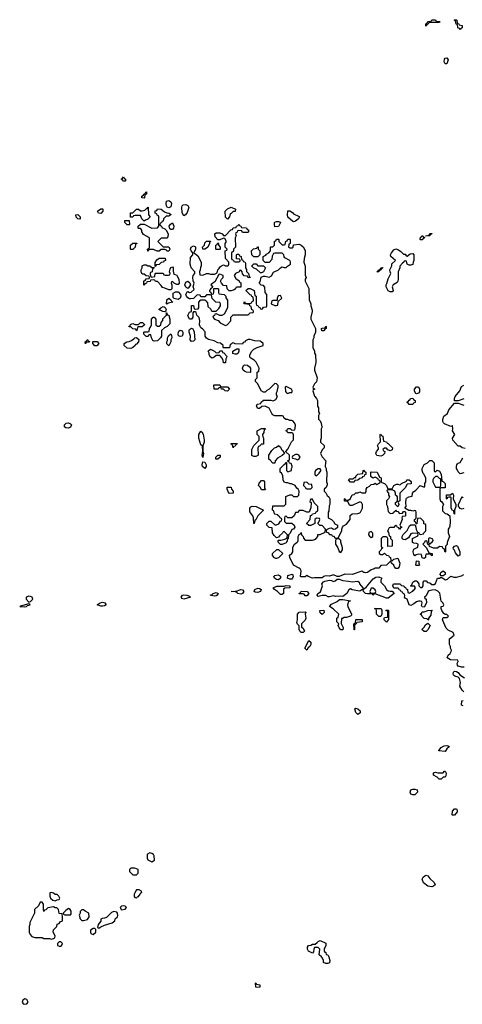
# Model space of a CAD drawing. Header units: inches. Extents: x 2601469 to 2753575, y 449403 to 582909.
# Tile 304 of 350: x 2676354 to 2681033, y 535107 to 545514. Entities that reach past the tile are written whole.
import ezdxf

# ---------------------------------------------------------------- set-up
doc = ezdxf.new("R2010")
doc.units = ezdxf.units.IN
doc.header["$MEASUREMENT"] = 0
for name, color, linetype in [('C6573', 7, 'Continuous'), ('C6574', 7, 'Continuous'), ('C6583', 7, 'Continuous'), ('C6584', 7, 'Continuous')]:
    doc.layers.add(name, color=color, linetype=linetype)

msp = doc.modelspace()

# ---------------------------------------------------------------- linework, layer by layer
at = {"layer": 'C6573', "color": 4, "elevation": 8}
for points in [[(2679179, 540000), (2679170, 539986), (2679130, 539968), (2679110, 539968), (2679088, 539992), (2679087, 540000)], [(2680000, 539671), (2679992, 539672), (2679970, 539684), (2679870, 539650), (2679790, 539653), (2679730, 539629), (2679710, 539629), (2679670, 539646), (2679630, 539632), (2679586, 539634), (2679570, 539629), (2679550, 539616), (2679530, 539613), (2679470, 539616), (2679450, 539612), (2679402, 539630), (2679390, 539639), (2679370, 539626), (2679330, 539624), (2679324, 539630), (2679328, 539690), (2679318, 539710), (2679310, 539718), (2679249, 539749), (2679208, 539830), (2679207, 539853), (2679230, 539872), (2679242, 539890), (2679240, 539940), (2679258, 539970), (2679288, 539990), (2679293, 540000)], [(2679692, 540000), (2679691, 539970), (2679718, 539930), (2679730, 539894), (2679750, 539882), (2679768, 539910), (2679768, 539930), (2679749, 539990), (2679748, 540000)], [(2680000, 539459), (2679988, 539470), (2679986, 539486), (2679970, 539488), (2679950, 539475), (2679869, 539489), (2679850, 539498), (2679832, 539488), (2679811, 539450), (2679770, 539418), (2679750, 539422), (2679697, 539417), (2679670, 539424), (2679630, 539414), (2679615, 539415), (2679590, 539429), (2679552, 539428), (2679510, 539418), (2679498, 539430), (2679506, 539450), (2679534, 539466), (2679554, 539530), (2679549, 539550), (2679566, 539574), (2679581, 539579), (2679630, 539591), (2679650, 539587), (2679670, 539575), (2679690, 539583), (2679710, 539601), (2679730, 539602), (2679770, 539585), (2679830, 539581), (2679870, 539571), (2679930, 539578), (2679942, 539570), (2679945, 539550), (2679982, 539510), (2679982, 539502), (2679990, 539494), (2680000, 539502)]]:
    msp.add_lwpolyline(points, dxfattribs=at)
at = {"layer": 'C6573', "color": 4}
for points, elevation in [([(2679070, 539818), (2679060, 539820), (2679047, 539827), (2679026, 539850), (2679026, 539870), (2679073, 539913), (2679090, 539914), (2679134, 539870), (2679090, 539826)], 8), ([(2679090, 539595), (2679070, 539597), (2679049, 539610), (2679042, 539630), (2679050, 539638), (2679090, 539647), (2679111, 539631), (2679110, 539610)], 8), ([(2679210, 539601), (2679184, 539610), (2679190, 539638), (2679233, 539653), (2679242, 539642), (2679245, 539630), (2679238, 539610), (2679230, 539602)], 8), ([(2679110, 539438), (2679079, 539470), (2679049, 539490), (2679034, 539510), (2679073, 539527), (2679150, 539525), (2679170, 539535), (2679211, 539530), (2679210, 539510), (2679156, 539504), (2679144, 539496), (2679141, 539490), (2679142, 539450), (2679130, 539438)], 8), ([(2676450, 539421), (2676421, 539410), (2676422, 539390), (2676450, 539358), (2676470, 539365), (2676493, 539390), (2676486, 539410), (2676470, 539419)], 12), ([(2678090, 539390), (2678070, 539395), (2678060, 539410), (2678074, 539430), (2678090, 539434), (2678122, 539430), (2678150, 539421), (2678159, 539410)], 8), ([(2678410, 539421), (2678369, 539430), (2678390, 539438), (2678399, 539450), (2678430, 539458), (2678451, 539450), (2678443, 539430), (2678430, 539424)], 8), ([(2678690, 539442), (2678661, 539450), (2678650, 539461), (2678630, 539469), (2678610, 539466), (2678588, 539470), (2678610, 539473), (2678631, 539471), (2678693, 539493), (2678710, 539488), (2678724, 539470), (2678710, 539450)], 8), ([(2678870, 539458), (2678842, 539462), (2678833, 539470), (2678838, 539490), (2678870, 539506), (2678890, 539502), (2678907, 539490), (2678901, 539470), (2678890, 539465)], 8), ([(2679370, 539426), (2679362, 539442), (2679350, 539446), (2679310, 539446), (2679308, 539450), (2679322, 539458), (2679330, 539472), (2679394, 539470), (2679412, 539450), (2679390, 539426)], 8), ([(2676450, 539338), (2676364, 539316), (2676354, 539310), (2676410, 539309), (2676426, 539310), (2676438, 539322), (2676466, 539330)], 12), ([(2677230, 539314), (2677210, 539315), (2677173, 539330), (2677203, 539350), (2677230, 539356), (2677254, 539350), (2677268, 539330), (2677250, 539320)], 8), ([(2679750, 539066), (2679730, 539086), (2679722, 539110), (2679726, 539130), (2679708, 539150), (2679706, 539190), (2679722, 539198), (2679726, 539230), (2679668, 539288), (2679628, 539310), (2679650, 539335), (2679710, 539366), (2679735, 539385), (2679770, 539384), (2679852, 539370), (2679830, 539366), (2679818, 539330), (2679822, 539310), (2679862, 539230), (2679860, 539220), (2679852, 539208), (2679810, 539195), (2679785, 539195), (2679766, 539186), (2679754, 539186), (2679752, 539132), (2679772, 539090), (2679770, 539066)], 8), ([(2679330, 539035), (2679315, 539050), (2679308, 539070), (2679307, 539107), (2679290, 539126), (2679283, 539143), (2679289, 539170), (2679289, 539230), (2679308, 539250), (2679370, 539256), (2679378, 539250), (2679371, 539230), (2679378, 539190), (2679370, 539168), (2679333, 539127), (2679333, 539093), (2679350, 539082), (2679365, 539050), (2679350, 539035)], 8), ([(2679550, 539228), (2679530, 539246), (2679528, 539270), (2679570, 539274), (2679572, 539248)], 8), ([(2679890, 539066), (2679886, 539130), (2679902, 539138), (2679907, 539173), (2679973, 539173), (2679974, 539150), (2679918, 539142), (2679912, 539128), (2679898, 539122), (2679894, 539110), (2679894, 539066)], 8), ([(2679390, 538849), (2679369, 538870), (2679410, 538952), (2679430, 538934), (2679432, 538910), (2679422, 538890), (2679405, 538875)], 8), ([(2679930, 538170), (2679909, 538191), (2679898, 538230), (2679903, 538237), (2679930, 538231), (2679953, 538210), (2679953, 538187)], 8), ([(2677730, 536708), (2677705, 536695), (2677702, 536690), (2677702, 536650), (2677710, 536634), (2677750, 536612), (2677770, 536622), (2677778, 536630), (2677775, 536675), (2677768, 536690), (2677750, 536702)], 12), ([(2677570, 536546), (2677530, 536546), (2677514, 536530), (2677514, 536510), (2677550, 536474), (2677590, 536474), (2677607, 536493), (2677606, 536530)], 12), ([(2676690, 536288), (2676674, 536286), (2676672, 536250), (2676678, 536230), (2676706, 536206), (2676730, 536202), (2676750, 536212), (2676770, 536214), (2676778, 536230), (2676768, 536250), (2676750, 536268), (2676729, 536269), (2676710, 536282)], 12), ([(2677590, 536318), (2677570, 536286), (2677565, 536270), (2677565, 536245), (2677570, 536234), (2677590, 536232), (2677598, 536242), (2677610, 536247), (2677629, 536270), (2677635, 536285), (2677646, 536290), (2677642, 536302), (2677616, 536316)], 12), ([(2676590, 536186), (2676570, 536186), (2676553, 536147), (2676512, 536110), (2676511, 536069), (2676462, 535970), (2676462, 535950), (2676454, 535930), (2676454, 535870), (2676464, 535844), (2676484, 535824), (2676513, 535813), (2676590, 535812), (2676610, 535802), (2676670, 535802), (2676690, 535794), (2676710, 535802), (2676726, 535810), (2676728, 535830), (2676709, 535869), (2676710, 535894), (2676746, 535930), (2676750, 535954), (2676770, 535962), (2676783, 535977), (2676806, 535990), (2676807, 536027), (2676802, 536062), (2676770, 536066), (2676766, 536110), (2676747, 536127), (2676730, 536128), (2676710, 536138), (2676650, 536126), (2676630, 536106), (2676618, 536102), (2676610, 536088), (2676606, 536110), (2676607, 536167)], 12), ([(2676870, 536118), (2676840, 536100), (2676814, 536070), (2676818, 536058), (2676830, 536054), (2676890, 536054), (2676898, 536062), (2676898, 536090), (2676886, 536110)], 12), ([(2677030, 536106), (2677010, 536106), (2676993, 536087), (2676992, 536070), (2676982, 536050), (2676992, 536010), (2677010, 535992), (2677030, 535992), (2677070, 536002), (2677088, 536030), (2677086, 536070), (2677046, 536090)], 12), ([(2677350, 536086), (2677323, 536077), (2677270, 536024), (2677250, 536016), (2677225, 536015), (2677212, 536008), (2677210, 535986), (2677185, 535950), (2677178, 535918), (2677190, 535912), (2677210, 535925), (2677250, 535945), (2677330, 535967), (2677359, 535990), (2677364, 536010), (2677388, 536030), (2677393, 536047), (2677389, 536070), (2677380, 536080)], 12), ([(2677450, 536149), (2677430, 536144), (2677416, 536130), (2677430, 536107), (2677470, 536111), (2677484, 536130), (2677470, 536144)], 12), ([(2677130, 535908), (2677102, 535890), (2677104, 535864), (2677114, 535850), (2677130, 535845), (2677158, 535870), (2677158, 535898), (2677147, 535907)], 12), ([(2676790, 535766), (2676770, 535766), (2676754, 535750), (2676754, 535730), (2676770, 535722), (2676790, 535722), (2676795, 535725), (2676806, 535750)], 12), ([(2679590, 535538), (2679567, 535547), (2679566, 535570), (2679556, 535596), (2679546, 535610), (2679518, 535630), (2679526, 535690), (2679510, 535706), (2679470, 535706), (2679462, 535690), (2679460, 535660), (2679450, 535648), (2679408, 535670), (2679398, 535690), (2679398, 535710), (2679406, 535730), (2679430, 535732), (2679450, 535742), (2679476, 535744), (2679500, 535760), (2679510, 535772), (2679530, 535782), (2679590, 535752), (2679591, 535729), (2679574, 535690), (2679574, 535670), (2679578, 535658), (2679590, 535654), (2679594, 535634), (2679611, 535631), (2679622, 535610), (2679631, 535570), (2679630, 535546), (2679610, 535538)], 8), ([(2678890, 535286), (2678849, 535289), (2678846, 535330), (2678850, 535334), (2678858, 535318), (2678893, 535313), (2678894, 535290)], 8), ([(2676410, 535165), (2676388, 535152), (2676379, 535130), (2676390, 535111), (2676410, 535107), (2676429, 535111), (2676442, 535130), (2676430, 535158)], 12)]:
    msp.add_lwpolyline(points, close=True, dxfattribs=dict(at, elevation=elevation))
at = {"layer": 'C6574', "color": 4, "elevation": 8}
for points in [[(2677450, 543806), (2677442, 543822), (2677428, 543830), (2677442, 543838), (2677450, 543854), (2677458, 543838), (2677474, 543830), (2677474, 543810), (2677470, 543806)], [(2677670, 543628), (2677646, 543630), (2677646, 543650), (2677662, 543658), (2677666, 543670), (2677682, 543678), (2677686, 543690), (2677694, 543694), (2677694, 543670), (2677678, 543662), (2677674, 543630)], [(2677930, 543524), (2677913, 543533), (2677905, 543545), (2677901, 543570), (2677905, 543595), (2677930, 543602), (2677950, 543590), (2677959, 543570), (2677950, 543535)], [(2677210, 543466), (2677186, 543470), (2677178, 543490), (2677210, 543514), (2677230, 543514), (2677234, 543510), (2677234, 543490)], [(2677670, 543386), (2677646, 543410), (2677630, 543446), (2677570, 543446), (2677558, 543442), (2677550, 543426), (2677527, 543427), (2677526, 543474), (2677550, 543474), (2677590, 543512), (2677610, 543512), (2677630, 543494), (2677650, 543494), (2677678, 543502), (2677690, 543514), (2677702, 543518), (2677706, 543530), (2677713, 543533), (2677714, 543450), (2677734, 543430), (2677710, 543406), (2677684, 543396)], [(2677870, 543114), (2677930, 543114), (2677942, 543090), (2677930, 543066), (2677910, 543066), (2677902, 543082), (2677890, 543086), (2677850, 543086), (2677830, 543068), (2677808, 543068), (2677770, 543086), (2677730, 543086), (2677718, 543082), (2677713, 543067), (2677707, 543067), (2677706, 543090), (2677722, 543098), (2677726, 543110), (2677726, 543210), (2677663, 543243), (2677646, 543270), (2677646, 543290), (2677630, 543306), (2677610, 543306), (2677606, 543310), (2677606, 543330), (2677630, 543354), (2677670, 543354), (2677750, 543312), (2677810, 543314), (2677826, 543330), (2677826, 543430), (2677822, 543442), (2677807, 543447), (2677802, 543462), (2677786, 543470), (2677787, 543493), (2677802, 543498), (2677810, 543514), (2677850, 543512), (2677884, 543484), (2677910, 543472), (2677934, 543470), (2677950, 543454), (2677950, 543450), (2677930, 543438), (2677904, 543436), (2677892, 543428), (2677874, 543410), (2677870, 543386), (2677858, 543382), (2677853, 543367), (2677838, 543362), (2677834, 543350), (2677838, 543338), (2677853, 543333), (2677858, 543318), (2677890, 543302), (2677902, 543290), (2677922, 543250), (2677920, 543220), (2677910, 543206), (2677850, 543206), (2677814, 543170)], [(2678090, 543442), (2678072, 543472), (2678067, 543533), (2678072, 543548), (2678082, 543558), (2678110, 543561), (2678132, 543550), (2678141, 543530), (2678123, 543477), (2678107, 543453)], [(2678550, 543406), (2678528, 543428), (2678526, 543490), (2678550, 543514), (2678589, 543531), (2678634, 543510), (2678633, 543487), (2678610, 543486), (2678590, 543466), (2678578, 543462), (2678572, 543430)], [(2679250, 543378), (2679240, 543380), (2679190, 543426), (2679186, 543450), (2679187, 543493), (2679210, 543494), (2679237, 543477), (2679250, 543462), (2679310, 543434), (2679312, 543430), (2679302, 543410), (2679270, 543386)], [(2676990, 543406), (2676970, 543408), (2676950, 543426), (2676949, 543451), (2676970, 543454), (2676994, 543430), (2676994, 543410)], [(2677490, 543346), (2677466, 543370), (2677467, 543393), (2677513, 543393), (2677514, 543350), (2677510, 543346)], [(2677950, 543295), (2677942, 543302), (2677933, 543330), (2677947, 543353), (2677970, 543366), (2677984, 543330), (2677980, 543310), (2677970, 543296)], [(2679050, 543326), (2679046, 543350), (2679046, 543370), (2679050, 543374), (2679070, 543382), (2679090, 543382), (2679110, 543374), (2679112, 543370), (2679090, 543328)], [(2677530, 543086), (2677526, 543090), (2677526, 543130), (2677550, 543152), (2677593, 543153), (2677593, 543147), (2677578, 543142), (2677574, 543110), (2677550, 543086)], [(2678310, 543088), (2678289, 543089), (2678286, 543110), (2678306, 543130), (2678310, 543154), (2678330, 543174), (2678370, 543174), (2678372, 543168), (2678362, 543158), (2678362, 543150), (2678342, 543110), (2678330, 543098)], [(2678430, 543086), (2678426, 543090), (2678428, 543132), (2678442, 543138), (2678450, 543154), (2678454, 543150), (2678454, 543130), (2678474, 543110), (2678474, 543090), (2678470, 543086)], [(2678870, 543008), (2678828, 543008), (2678807, 543027), (2678806, 543070), (2678827, 543093), (2678862, 543098), (2678867, 543113), (2678874, 543114), (2678874, 543090), (2678892, 543070), (2678894, 543030)], [(2677786, 542906), (2677787, 542947), (2677803, 542977), (2677830, 542994), (2677893, 542993), (2677894, 542970), (2677878, 542962), (2677874, 542950), (2677850, 542946), (2677830, 542926), (2677798, 542922), (2677790, 542906)], [(2677750, 542894), (2677774, 542894), (2677773, 542887), (2677758, 542882), (2677754, 542850), (2677738, 542842), (2677734, 542830), (2677738, 542798), (2677750, 542794), (2677782, 542798), (2677786, 542830), (2677790, 542834), (2677870, 542834), (2677878, 542818), (2677893, 542813), (2677927, 542813), (2677942, 542818), (2677946, 542830), (2677938, 542850), (2677943, 542877), (2677950, 542894), (2677970, 542902), (2677978, 542890), (2677977, 542857), (2677984, 542824), (2678010, 542816), (2678016, 542810), (2678036, 542770), (2678039, 542730), (2678030, 542714), (2678015, 542715), (2677988, 542728), (2677970, 542746), (2677958, 542742), (2677954, 542730), (2677962, 542710), (2677962, 542670), (2677950, 542658), (2677930, 542658), (2677890, 542678), (2677862, 542682), (2677850, 542706), (2677810, 542746), (2677790, 542746), (2677782, 542762), (2677770, 542766), (2677738, 542762), (2677732, 542748), (2677698, 542742), (2677694, 542730), (2677678, 542722), (2677674, 542710), (2677667, 542707), (2677667, 542753), (2677682, 542758), (2677690, 542774), (2677722, 542778), (2677726, 542790), (2677722, 542802), (2677690, 542806), (2677670, 542826), (2677650, 542826), (2677646, 542830), (2677638, 542850), (2677638, 542870), (2677648, 542890), (2677650, 542914), (2677670, 542922), (2677690, 542922), (2677710, 542912), (2677731, 542911)], [(2678873, 542913), (2678933, 542913), (2678952, 542890), (2678930, 542848), (2678910, 542838), (2678900, 542840), (2678858, 542878), (2678830, 542886), (2678808, 542908), (2678808, 542912), (2678830, 542934), (2678852, 542932)], [(2678130, 542674), (2678110, 542686), (2678101, 542710), (2678110, 542741), (2678130, 542751), (2678151, 542731), (2678158, 542710), (2678140, 542680)], [(2678030, 542555), (2677988, 542568), (2677978, 542578), (2677975, 542590), (2677978, 542622), (2678001, 542639), (2678030, 542638), (2678054, 542610), (2678059, 542590), (2678050, 542569)], [(2677910, 542506), (2677906, 542510), (2677908, 542552), (2677932, 542572), (2677953, 542553), (2677958, 542538), (2677974, 542530), (2677922, 542518)], [(2679110, 542598), (2679085, 542595), (2679074, 542570), (2679074, 542546), (2679030, 542546), (2679018, 542542), (2679014, 542510), (2679050, 542494), (2679070, 542494), (2679082, 542498), (2679086, 542534), (2679126, 542570)], [(2677890, 542426), (2677868, 542428), (2677826, 542450), (2677846, 542470), (2677870, 542482), (2677880, 542480), (2677893, 542473), (2677902, 542450), (2677894, 542426)], [(2677776, 542116), (2677763, 542123), (2677746, 542150), (2677742, 542182), (2677730, 542186), (2677718, 542182), (2677713, 542167), (2677690, 542166), (2677666, 542190), (2677666, 542210), (2677670, 542214), (2677710, 542214), (2677722, 542218), (2677726, 542250), (2677736, 542264), (2677746, 542290), (2677746, 542350), (2677766, 542370), (2677774, 542370), (2677794, 542350), (2677794, 542290), (2677810, 542274), (2677830, 542274), (2677846, 542290), (2677848, 542312), (2677867, 542333), (2677868, 542352), (2677906, 542390), (2677906, 542414), (2677910, 542414), (2677914, 542394), (2677932, 542390), (2677933, 542373), (2677942, 542350), (2677940, 542300), (2677914, 542270), (2677884, 542256), (2677854, 542230), (2677852, 542170), (2677842, 542150), (2677810, 542118)], [(2677590, 542226), (2677582, 542242), (2677550, 542246), (2677530, 542266), (2677510, 542266), (2677507, 542273), (2677522, 542278), (2677527, 542293), (2677540, 542300), (2677550, 542302), (2677570, 542294), (2677610, 542294), (2677630, 542314), (2677653, 542313), (2677673, 542293), (2677673, 542287), (2677650, 542266), (2677610, 542266), (2677598, 542262), (2677594, 542230)], [(2678050, 542164), (2678034, 542174), (2678029, 542189), (2678033, 542210), (2678038, 542222), (2678049, 542231), (2678070, 542225), (2678079, 542210), (2678079, 542190), (2678070, 542169)], [(2678170, 542113), (2678156, 542130), (2678158, 542170), (2678145, 542210), (2678146, 542230), (2678150, 542239), (2678170, 542254), (2678185, 542245), (2678193, 542233), (2678199, 542210), (2678205, 542130), (2678190, 542115)], [(2679570, 542226), (2679547, 542227), (2679546, 542250), (2679550, 542254), (2679582, 542258), (2679590, 542274), (2679594, 542270), (2679594, 542250), (2679578, 542242)], [(2677050, 542088), (2677046, 542110), (2677062, 542118), (2677066, 542130), (2677070, 542132), (2677078, 542118), (2677093, 542113), (2677090, 542106), (2677058, 542102)], [(2677170, 542068), (2677148, 542068), (2677126, 542090), (2677127, 542113), (2677172, 542112), (2677192, 542092)], [(2677530, 542038), (2677490, 542042), (2677458, 542070), (2677458, 542090), (2677486, 542110), (2677510, 542112), (2677536, 542124), (2677560, 542140), (2677570, 542152), (2677590, 542154), (2677612, 542132), (2677611, 542109), (2677590, 542086), (2677578, 542082), (2677574, 542070), (2677550, 542048)], [(2677930, 542068), (2677908, 542088), (2677908, 542110), (2677916, 542124), (2677918, 542150), (2677928, 542172), (2677950, 542194), (2677960, 542180), (2677962, 542150), (2677952, 542130), (2677951, 542109)], [(2678430, 541994), (2678462, 541998), (2678470, 542014), (2678493, 542013), (2678498, 541998), (2678513, 541993), (2678540, 541960), (2678542, 541950), (2678534, 541930), (2678530, 541886), (2678507, 541887), (2678506, 541910), (2678496, 541936), (2678470, 541966), (2678430, 541966), (2678410, 541946), (2678390, 541938), (2678370, 541948), (2678358, 541970), (2678358, 541990), (2678348, 542010), (2678350, 542014), (2678370, 542032), (2678412, 542012)], [(2678630, 541978), (2678607, 541987), (2678606, 542010), (2678650, 542034), (2678670, 542034), (2678672, 542010), (2678662, 541990), (2678650, 541978)], [(2678790, 541786), (2678750, 541788), (2678730, 541798), (2678718, 541810), (2678709, 541830), (2678721, 541859), (2678730, 541865), (2678762, 541862), (2678784, 541844), (2678794, 541830), (2678794, 541790)], [(2678550, 541589), (2678526, 541590), (2678507, 541607), (2678488, 541608), (2678482, 541622), (2678470, 541626), (2678458, 541622), (2678452, 541608), (2678408, 541608), (2678406, 541650), (2678410, 541654), (2678470, 541654), (2678478, 541638), (2678490, 541634), (2678550, 541632), (2678572, 541610)], [(2679170, 541638), (2679162, 541630), (2679164, 541584), (2679174, 541570), (2679190, 541562), (2679208, 541572), (2679230, 541574), (2679236, 541584), (2679236, 541596), (2679226, 541610)], [(2676870, 541198), (2676840, 541200), (2676826, 541210), (2676826, 541230), (2676846, 541250), (2676870, 541252), (2676890, 541242), (2676902, 541230), (2676890, 541206)], [(2678830, 540898), (2678807, 540907), (2678809, 540970), (2678830, 541014), (2678886, 541070), (2678886, 541110), (2678866, 541130), (2678866, 541170), (2678910, 541194), (2678950, 541194), (2678953, 541187), (2678938, 541182), (2678934, 541150), (2678922, 541130), (2678924, 541104), (2678932, 541090), (2678932, 541028), (2678910, 541026), (2678890, 541006), (2678878, 541002), (2678873, 540987), (2678874, 540910), (2678870, 540906), (2678850, 540898)], [(2678290, 540888), (2678284, 540910), (2678289, 540950), (2678288, 541008), (2678270, 541019), (2678246, 541090), (2678248, 541130), (2678270, 541165), (2678279, 541159), (2678294, 541134), (2678305, 541070), (2678304, 541050), (2678291, 541010), (2678291, 540951), (2678298, 540930)], [(2678610, 540988), (2678602, 541022), (2678588, 541028), (2678590, 541034), (2678653, 541033), (2678650, 541026), (2678638, 541022), (2678630, 541006), (2678618, 541002)], [(2679030, 540826), (2679000, 540860), (2678986, 540870), (2678986, 540910), (2679018, 540962), (2679046, 540990), (2679070, 540994), (2679090, 541014), (2679110, 540994), (2679122, 540970), (2679137, 540957), (2679154, 540930), (2679130, 540906), (2679080, 540880), (2679054, 540850), (2679050, 540826)], [(2678450, 540868), (2678429, 540869), (2678428, 540890), (2678450, 540912), (2678472, 540912), (2678474, 540890)], [(2679290, 540918), (2679270, 540918), (2679238, 540902), (2679234, 540890), (2679238, 540878), (2679270, 540874), (2679290, 540862), (2679306, 540870), (2679316, 540884), (2679318, 540890), (2679306, 540910)], [(2678310, 540769), (2678288, 540790), (2678284, 540810), (2678290, 540842), (2678310, 540838), (2678324, 540810), (2678324, 540790)], [(2679510, 540768), (2679482, 540750), (2679474, 540730), (2679474, 540710), (2679478, 540698), (2679490, 540694), (2679520, 540720), (2679536, 540744), (2679536, 540756), (2679530, 540766)], [(2678570, 540506), (2678566, 540510), (2678548, 540550), (2678547, 540573), (2678590, 540574), (2678593, 540553), (2678611, 540530), (2678610, 540508)], [(2678910, 540546), (2678898, 540570), (2678878, 540590), (2678885, 540615), (2678910, 540642), (2678930, 540642), (2678942, 540630), (2678942, 540562), (2678952, 540550), (2678950, 540546)], [(2679390, 540626), (2679358, 540622), (2679354, 540590), (2679374, 540570), (2679378, 540558), (2679390, 540554), (2679430, 540554), (2679446, 540570), (2679442, 540602), (2679410, 540606)], [(2678830, 540188), (2678826, 540250), (2678818, 540270), (2678788, 540312), (2678788, 540352), (2678796, 540364), (2678810, 540372), (2678854, 540370), (2678932, 540330), (2678871, 540269), (2678850, 540226), (2678838, 540222), (2678834, 540190)]]:
    msp.add_lwpolyline(points, close=True, dxfattribs=at)
for points in [[(2679087, 540000), (2679086, 540010), (2679090, 540014), (2679114, 540014), (2679156, 540024), (2679182, 540038), (2679186, 540070), (2679150, 540106), (2679138, 540102), (2679133, 540087), (2679100, 540060), (2679090, 540046), (2679070, 540038), (2679043, 540063), (2679028, 540090), (2679022, 540142), (2678990, 540146), (2678966, 540170), (2678966, 540190), (2678990, 540212), (2679010, 540212), (2679050, 540174), (2679070, 540174), (2679095, 540185), (2679110, 540214), (2679122, 540218), (2679126, 540230), (2679122, 540242), (2679108, 540248), (2679102, 540262), (2679086, 540270), (2679082, 540282), (2679050, 540286), (2679046, 540290), (2679042, 540322), (2679026, 540330), (2679030, 540374), (2679150, 540374), (2679167, 540393), (2679167, 540473), (2679210, 540492), (2679232, 540492), (2679250, 540474), (2679290, 540474), (2679306, 540490), (2679308, 540530), (2679298, 540550), (2679283, 540563), (2679266, 540590), (2679227, 540607), (2679213, 540607), (2679190, 540618), (2679170, 540618), (2679150, 540626), (2679138, 540650), (2679136, 540696), (2679122, 540722), (2679106, 540730), (2679106, 540770), (2679150, 540814), (2679162, 540818), (2679170, 540834), (2679174, 540834), (2679174, 540750), (2679190, 540734), (2679226, 540750), (2679226, 540770), (2679236, 540784), (2679236, 540796), (2679222, 540822), (2679207, 540827), (2679202, 540842), (2679186, 540846), (2679187, 540853), (2679202, 540858), (2679206, 540870), (2679206, 540910), (2679166, 540946), (2679166, 540950), (2679190, 540974), (2679228, 541052), (2679247, 541073), (2679247, 541127), (2679242, 541142), (2679230, 541146), (2679190, 541146), (2679182, 541162), (2679166, 541170), (2679182, 541178), (2679190, 541194), (2679212, 541192), (2679230, 541174), (2679262, 541178), (2679267, 541193), (2679268, 541230), (2679256, 541256), (2679246, 541270), (2679230, 541278), (2679210, 541278), (2679190, 541288), (2679168, 541288), (2679147, 541307), (2679142, 541322), (2679130, 541326), (2679052, 541328), (2679030, 541338), (2679018, 541350), (2678990, 541408), (2678950, 541428), (2678913, 541427), (2678890, 541406), (2678870, 541406), (2678858, 541430), (2678866, 541450), (2678902, 541458), (2678906, 541470), (2678930, 541494), (2679008, 541492), (2679035, 541485), (2679060, 541500), (2679078, 541530), (2679068, 541550), (2679068, 541570), (2679076, 541584), (2679088, 541630), (2679087, 541647), (2679070, 541666), (2679050, 541668), (2678991, 541609), (2678965, 541595), (2678950, 541578), (2678930, 541578), (2678908, 541590), (2678870, 541666), (2678846, 541690), (2678846, 541710), (2678866, 541730), (2678866, 541790), (2678882, 541798), (2678886, 541830), (2678855, 541895), (2678834, 541914), (2678796, 541936), (2678787, 541947), (2678786, 541970), (2678808, 542010), (2678829, 542031), (2678866, 542050), (2678926, 542070), (2678926, 542090), (2678906, 542110), (2678895, 542115), (2678840, 542120), (2678790, 542135), (2678770, 542135), (2678740, 542120), (2678730, 542106), (2678718, 542102), (2678710, 542086), (2678630, 542088), (2678616, 542096), (2678602, 542098), (2678590, 542086), (2678578, 542082), (2678573, 542047), (2678510, 542046), (2678506, 542050), (2678506, 542070), (2678476, 542096), (2678450, 542098), (2678410, 542118), (2678350, 542135), (2678329, 542149), (2678315, 542170), (2678316, 542216), (2678288, 542248), (2678270, 542258), (2678262, 542270), (2678255, 542290), (2678259, 542330), (2678250, 542366), (2678226, 542390), (2678218, 542418), (2678210, 542426), (2678190, 542426), (2678184, 542416), (2678185, 542370), (2678170, 542348), (2678150, 542349), (2678130, 542388), (2678150, 542423), (2678169, 542431), (2678170, 542494), (2678193, 542493), (2678198, 542458), (2678210, 542454), (2678242, 542458), (2678246, 542470), (2678246, 542530), (2678270, 542554), (2678310, 542554), (2678322, 542542), (2678340, 542520), (2678344, 542484), (2678373, 542453), (2678378, 542438), (2678390, 542434), (2678430, 542434), (2678460, 542460), (2678478, 542490), (2678478, 542510), (2678470, 542526), (2678428, 542528), (2678390, 542566), (2678382, 542602), (2678370, 542606), (2678330, 542606), (2678310, 542586), (2678270, 542586), (2678262, 542602), (2678230, 542606), (2678192, 542568), (2678158, 542562), (2678150, 542562), (2678130, 542574), (2678119, 542590), (2678109, 542610), (2678124, 542636), (2678130, 542641), (2678150, 542632), (2678167, 542633), (2678198, 542662), (2678188, 542690), (2678198, 542730), (2678187, 542753), (2678186, 542790), (2678188, 542810), (2678206, 542830), (2678206, 542850), (2678166, 542890), (2678155, 542930), (2678160, 543000), (2678186, 543030), (2678186, 543050), (2678166, 543070), (2678158, 543090), (2678166, 543110), (2678190, 543122), (2678213, 543113), (2678212, 543090), (2678194, 543050), (2678217, 543037), (2678237, 543017), (2678274, 542950), (2678273, 542913), (2678264, 542896), (2678262, 542870), (2678254, 542850), (2678258, 542818), (2678290, 542814), (2678330, 542832), (2678350, 542832), (2678370, 542825), (2678415, 542825), (2678442, 542838), (2678448, 542870), (2678460, 542880), (2678476, 542904), (2678510, 542922), (2678530, 542914), (2678550, 542914), (2678562, 542918), (2678566, 542930), (2678566, 542950), (2678528, 542990), (2678526, 543070), (2678542, 543078), (2678546, 543090), (2678526, 543110), (2678527, 543147), (2678536, 543164), (2678536, 543176), (2678522, 543202), (2678510, 543206), (2678470, 543186), (2678447, 543187), (2678420, 543220), (2678418, 543250), (2678430, 543262), (2678470, 543262), (2678494, 543250), (2678510, 543234), (2678530, 543234), (2678587, 543293), (2678602, 543298), (2678610, 543314), (2678642, 543318), (2678646, 543330), (2678662, 543338), (2678670, 543354), (2678678, 543338), (2678693, 543333), (2678698, 543318), (2678753, 543313), (2678758, 543298), (2678773, 543293), (2678774, 543270), (2678770, 543266), (2678710, 543266), (2678702, 543282), (2678670, 543286), (2678658, 543282), (2678652, 543268), (2678638, 543262), (2678634, 543250), (2678642, 543230), (2678633, 543207), (2678634, 543110), (2678614, 543090), (2678613, 543067), (2678594, 543050), (2678594, 542990), (2678598, 542978), (2678613, 542973), (2678618, 542958), (2678630, 542954), (2678670, 542954), (2678682, 542958), (2678686, 542970), (2678682, 542982), (2678647, 542987), (2678646, 543030), (2678650, 543034), (2678670, 543034), (2678678, 543018), (2678694, 543010), (2678698, 542978), (2678713, 542973), (2678718, 542958), (2678733, 542953), (2678740, 542940), (2678742, 542890), (2678752, 542872), (2678753, 542853), (2678772, 542832), (2678778, 542798), (2678790, 542794), (2678792, 542788), (2678770, 542786), (2678762, 542802), (2678728, 542808), (2678708, 542828), (2678706, 542850), (2678690, 542866), (2678678, 542862), (2678674, 542850), (2678634, 542830), (2678622, 542810), (2678640, 542780), (2678673, 542753), (2678678, 542738), (2678693, 542733), (2678693, 542687), (2678650, 542686), (2678638, 542682), (2678634, 542670), (2678620, 542660), (2678590, 542648), (2678570, 542648), (2678546, 542670), (2678542, 542702), (2678510, 542706), (2678486, 542730), (2678478, 542750), (2678486, 542770), (2678506, 542790), (2678506, 542810), (2678470, 542826), (2678458, 542822), (2678417, 542743), (2678394, 542730), (2678374, 542710), (2678394, 542686), (2678370, 542666), (2678362, 542650), (2678362, 542642), (2678373, 542633), (2678378, 542618), (2678390, 542614), (2678402, 542618), (2678406, 542630), (2678406, 542674), (2678450, 542674), (2678454, 542670), (2678454, 542630), (2678458, 542618), (2678514, 542610), (2678532, 542592), (2678533, 542573), (2678552, 542550), (2678551, 542470), (2678517, 542403), (2678490, 542386), (2678470, 542386), (2678456, 542396), (2678430, 542406), (2678418, 542402), (2678413, 542387), (2678398, 542382), (2678394, 542370), (2678414, 542350), (2678453, 542333), (2678474, 542310), (2678530, 542282), (2678546, 542290), (2678586, 542330), (2678586, 542370), (2678610, 542394), (2678770, 542394), (2678790, 542414), (2678822, 542418), (2678826, 542430), (2678822, 542442), (2678807, 542447), (2678802, 542482), (2678788, 542488), (2678782, 542502), (2678726, 542510), (2678726, 542530), (2678730, 542534), (2678738, 542518), (2678750, 542514), (2678790, 542514), (2678802, 542518), (2678807, 542533), (2678822, 542538), (2678826, 542550), (2678822, 542582), (2678807, 542587), (2678802, 542602), (2678790, 542606), (2678746, 542650), (2678768, 542672), (2678792, 542672), (2678833, 542653), (2678838, 542598), (2678854, 542590), (2678854, 542510), (2678858, 542498), (2678873, 542493), (2678878, 542478), (2678893, 542473), (2678898, 542458), (2678910, 542454), (2678922, 542458), (2678930, 542474), (2678962, 542478), (2678966, 542490), (2678966, 542610), (2678948, 542630), (2678947, 542687), (2678930, 542706), (2678908, 542708), (2678886, 542730), (2678896, 542744), (2678908, 542792), (2678930, 542802), (2678950, 542802), (2678990, 542792), (2679015, 542805), (2679036, 542844), (2679089, 542871), (2679110, 542892), (2679130, 542902), (2679150, 542894), (2679170, 542894), (2679186, 542910), (2679218, 542930), (2679216, 542956), (2679208, 542970), (2679156, 542996), (2679148, 543008), (2679146, 543030), (2679127, 543047), (2679050, 543046), (2679038, 543042), (2679024, 543016), (2679020, 542980), (2678990, 542948), (2678950, 542946), (2678926, 542970), (2678926, 543010), (2678955, 543025), (2678963, 543037), (2678986, 543050), (2679006, 543070), (2679006, 543110), (2679010, 543114), (2679030, 543114), (2679046, 543130), (2679048, 543172), (2679062, 543178), (2679067, 543193), (2679090, 543194), (2679094, 543190), (2679094, 543170), (2679114, 543150), (2679130, 543134), (2679150, 543134), (2679162, 543138), (2679168, 543172), (2679182, 543178), (2679190, 543194), (2679210, 543194), (2679214, 543190), (2679214, 543150), (2679198, 543142), (2679194, 543110), (2679210, 543102), (2679236, 543104), (2679246, 543110), (2679247, 543133), (2679310, 543142), (2679330, 543132), (2679350, 543112), (2679365, 543090), (2679371, 543071), (2679371, 543030), (2679361, 542990), (2679358, 542950), (2679372, 542908), (2679373, 542813), (2679382, 542790), (2679372, 542770), (2679372, 542750), (2679411, 542671), (2679413, 542553), (2679431, 542511), (2679431, 542490), (2679445, 542445), (2679446, 542430), (2679431, 542370), (2679431, 542350), (2679482, 542250), (2679482, 542210), (2679462, 542170), (2679462, 542150), (2679452, 542130), (2679452, 542050), (2679472, 542010), (2679472, 541990), (2679482, 541970), (2679486, 541890), (2679472, 541832), (2679471, 541810), (2679498, 541730), (2679490, 541686), (2679470, 541666), (2679454, 541630), (2679458, 541618), (2679474, 541610), (2679458, 541602), (2679454, 541590), (2679470, 541534), (2679491, 541511), (2679502, 541490), (2679502, 541430), (2679512, 541412), (2679514, 541370), (2679522, 541350), (2679514, 541330), (2679514, 541290), (2679530, 541274), (2679542, 541250), (2679544, 541224), (2679552, 541210), (2679542, 541190), (2679542, 541090), (2679534, 541070), (2679534, 541050), (2679572, 541012), (2679572, 540990), (2679550, 540966), (2679534, 540930), (2679550, 540894), (2679591, 540851), (2679585, 540835), (2679582, 540790), (2679592, 540770), (2679593, 540753), (2679602, 540730), (2679598, 540630), (2679605, 540610), (2679604, 540596), (2679594, 540570), (2679574, 540550), (2679574, 540530), (2679590, 540514), (2679605, 540485), (2679622, 540470), (2679632, 540448), (2679632, 540390), (2679626, 540374), (2679622, 540318), (2679614, 540310), (2679614, 540250), (2679651, 540231), (2679671, 540211), (2679685, 540185), (2679714, 540170), (2679713, 540147), (2679692, 540128), (2679670, 540126), (2679650, 540138), (2679625, 540135), (2679598, 540122), (2679594, 540110), (2679598, 540098), (2679613, 540093), (2679630, 540074), (2679650, 540074), (2679658, 540058), (2679670, 540054), (2679690, 540034), (2679722, 540038), (2679758, 540110), (2679758, 540130), (2679766, 540150), (2679776, 540164), (2679810, 540182), (2679848, 540230), (2679848, 540272), (2679868, 540292), (2679927, 540293), (2679950, 540302), (2679958, 540310), (2679978, 540350), (2679978, 540390), (2679966, 540410), (2679956, 540416), (2679944, 540416), (2679870, 540378), (2679850, 540378), (2679842, 540382), (2679822, 540422), (2679790, 540426), (2679786, 540430), (2679786, 540450), (2679792, 540452), (2679798, 540438), (2679830, 540434), (2679850, 540454), (2679867, 540493), (2679890, 540494), (2679908, 540512), (2679927, 540513), (2679950, 540522), (2679970, 540514), (2680000, 540514)], [(2680000, 540703), (2679998, 540702), (2679994, 540690), (2679978, 540682), (2679974, 540670), (2679950, 540666), (2679930, 540646), (2679898, 540642), (2679890, 540626), (2679850, 540626), (2679828, 540650), (2679840, 540660), (2679878, 540662), (2679894, 540674), (2679906, 540674), (2679908, 540690), (2679930, 540712), (2679982, 540718), (2679986, 540750), (2679990, 540754), (2679998, 540738), (2680000, 540737)], [(2679293, 540000), (2679298, 540010), (2679298, 540050), (2679310, 540074), (2679322, 540078), (2679330, 540094), (2679334, 540070), (2679352, 540052), (2679353, 540033), (2679370, 540014), (2679450, 540012), (2679470, 540018), (2679488, 540030), (2679506, 540050), (2679507, 540073), (2679530, 540074), (2679582, 540098), (2679586, 540130), (2679550, 540168), (2679528, 540168), (2679506, 540190), (2679516, 540204), (2679526, 540230), (2679522, 540242), (2679490, 540246), (2679474, 540230), (2679474, 540190), (2679432, 540168), (2679410, 540168), (2679386, 540190), (2679426, 540230), (2679428, 540272), (2679442, 540278), (2679448, 540292), (2679482, 540298), (2679488, 540312), (2679502, 540318), (2679506, 540330), (2679506, 540370), (2679467, 540407), (2679450, 540446), (2679430, 540446), (2679424, 540436), (2679422, 540422), (2679434, 540410), (2679433, 540353), (2679413, 540307), (2679390, 540308), (2679350, 540326), (2679310, 540326), (2679290, 540306), (2679270, 540306), (2679254, 540270), (2679232, 540248), (2679188, 540248), (2679170, 540266), (2679158, 540262), (2679154, 540250), (2679154, 540210), (2679170, 540194), (2679230, 540194), (2679254, 540170), (2679262, 540150), (2679250, 540128), (2679230, 540126), (2679212, 540088), (2679194, 540070), (2679192, 540028), (2679182, 540018), (2679180, 540000), (2679179, 540000)], [(2679748, 540000), (2679748, 540010), (2679730, 540028), (2679713, 540027), (2679698, 540022), (2679692, 540008), (2679692, 540000)]]:
    msp.add_lwpolyline(points, dxfattribs=at)
at = {"layer": 'C6583', "color": 4, "elevation": 8}
for points in [[(2680174, 540000), (2680174, 539950), (2680178, 539938), (2680194, 539930), (2680178, 539922), (2680173, 539907), (2680154, 539890), (2680154, 539870), (2680170, 539862), (2680190, 539862), (2680210, 539874), (2680230, 539854), (2680254, 539850), (2680258, 539838), (2680272, 539830), (2680278, 539798), (2680290, 539794), (2680308, 539812), (2680350, 539822), (2680371, 539770), (2680367, 539730), (2680350, 539713), (2680330, 539713), (2680316, 539730), (2680309, 539749), (2680286, 539770), (2680282, 539782), (2680270, 539786), (2680230, 539748), (2680170, 539746), (2680150, 539718), (2680110, 539718), (2680102, 539710), (2680070, 539699), (2680030, 539672), (2680010, 539669), (2680000, 539671)], [(2680292, 540000), (2680291, 539949), (2680247, 539947), (2680247, 540000)], [(2680637, 540000), (2680633, 539987), (2680614, 539970), (2680653, 539933), (2680678, 539878), (2680714, 539870), (2680714, 539850), (2680707, 539847), (2680702, 539862), (2680690, 539866), (2680650, 539866), (2680642, 539850), (2680642, 539830), (2680630, 539818), (2680607, 539827), (2680602, 539862), (2680570, 539866), (2680544, 539856), (2680530, 539846), (2680520, 539860), (2680515, 539890), (2680518, 539910), (2680522, 539918), (2680562, 539938), (2680566, 539970), (2680550, 539978), (2680520, 539980), (2680508, 539988), (2680507, 540000)], [(2680878, 540000), (2680873, 539987), (2680872, 539968), (2680854, 539950), (2680854, 539890), (2680850, 539886), (2680842, 539922), (2680828, 539928), (2680822, 539942), (2680790, 539946), (2680770, 539928), (2680728, 539928), (2680687, 539947), (2680682, 539962), (2680667, 539967), (2680662, 540000)], [(2680674, 540000), (2680674, 539990), (2680678, 539978), (2680690, 539974), (2680716, 540000)], [(2680000, 539502), (2680020, 539520), (2680090, 539605), (2680120, 539620), (2680150, 539626), (2680182, 539610), (2680171, 539590), (2680171, 539570), (2680211, 539531), (2680230, 539492), (2680250, 539478), (2680270, 539472), (2680292, 539472), (2680314, 539450), (2680250, 539399), (2680230, 539399), (2680110, 539446), (2680098, 539442), (2680090, 539429), (2680082, 539442), (2680067, 539447), (2680030, 539444), (2680010, 539449), (2680000, 539459)], [(2681051, 538669), (2681026, 538670), (2680990, 538682), (2680982, 538690), (2680978, 538710), (2680988, 538730), (2680986, 538746), (2680909, 538749), (2680890, 538757), (2680874, 538770), (2680883, 538797), (2680905, 538815), (2680916, 538836), (2680918, 538850), (2680909, 538870), (2680908, 538890), (2680898, 538910), (2680898, 538970), (2680946, 539010), (2680935, 539035), (2680883, 539063), (2680863, 539083), (2680822, 539170), (2680830, 539194), (2680870, 539194), (2680886, 539210), (2680870, 539226), (2680850, 539226), (2680836, 539236), (2680815, 539270), (2680808, 539292), (2680808, 539312), (2680830, 539314), (2680838, 539330), (2680830, 539346), (2680809, 539369), (2680794, 539454), (2680775, 539475), (2680747, 539487), (2680710, 539484), (2680683, 539477), (2680672, 539470), (2680650, 539426), (2680634, 539410), (2680638, 539398), (2680652, 539390), (2680654, 539350), (2680630, 539306), (2680607, 539307), (2680602, 539322), (2680608, 539350), (2680606, 539366), (2680588, 539368), (2680570, 539369), (2680550, 539362), (2680522, 539338), (2680490, 539322), (2680470, 539328), (2680450, 539388), (2680430, 539398), (2680422, 539410), (2680426, 539426), (2680422, 539442), (2680408, 539448), (2680402, 539462), (2680387, 539467), (2680382, 539482), (2680367, 539487), (2680362, 539502), (2680350, 539506), (2680310, 539506), (2680298, 539530), (2680306, 539550), (2680309, 539551), (2680374, 539550), (2680390, 539534), (2680414, 539530), (2680418, 539518), (2680433, 539513), (2680438, 539498), (2680453, 539493), (2680458, 539458), (2680470, 539454), (2680510, 539472), (2680517, 539483), (2680528, 539490), (2680538, 539510), (2680527, 539527), (2680490, 539526), (2680486, 539530), (2680498, 539542), (2680509, 539570), (2680530, 539582), (2680550, 539582), (2680557, 539577), (2680574, 539550), (2680574, 539530), (2680590, 539514), (2680610, 539514), (2680618, 539530), (2680618, 539570), (2680630, 539582), (2680650, 539582), (2680666, 539566), (2680690, 539561), (2680710, 539545), (2680735, 539545), (2680750, 539554), (2680770, 539611), (2680790, 539612), (2680810, 539622), (2680854, 539594), (2680878, 539602), (2680910, 539632), (2680942, 539622), (2680970, 539621), (2681023, 539637), (2681050, 539650)], [(2681048, 538408), (2681030, 538426), (2681006, 538470), (2681013, 538510), (2681004, 538550), (2680990, 538564), (2680954, 538574), (2680942, 538582), (2680937, 538597), (2680941, 538619), (2680950, 538627), (2680970, 538625), (2680990, 538613), (2681008, 538588), (2681056, 538556)], [(2681042, 538262), (2681026, 538270), (2681027, 538313), (2681042, 538318)]]:
    msp.add_lwpolyline(points, dxfattribs=at)
for points in [[(2680990, 539842), (2680960, 539880), (2680950, 539906), (2680938, 539918), (2680935, 539930), (2680949, 539951), (2680970, 539955), (2680981, 539950), (2681006, 539890), (2681005, 539855)], [(2680550, 539744), (2680542, 539750), (2680550, 539794), (2680572, 539792), (2680572, 539770), (2680582, 539750), (2680570, 539744)], [(2680810, 539635), (2680799, 539650), (2680805, 539670), (2680830, 539687), (2680851, 539670), (2680850, 539649), (2680830, 539637)], [(2680090, 539506), (2680070, 539506), (2680054, 539470), (2680058, 539458), (2680070, 539454), (2680110, 539454), (2680118, 539470), (2680110, 539486)], [(2680150, 539206), (2680126, 539230), (2680126, 539270), (2680122, 539282), (2680106, 539290), (2680174, 539290), (2680182, 539270), (2680182, 539230), (2680170, 539206)], [(2680230, 539146), (2680206, 539170), (2680206, 539190), (2680210, 539194), (2680242, 539198), (2680246, 539210), (2680246, 539250), (2680242, 539262), (2680226, 539270), (2680230, 539274), (2680250, 539274), (2680254, 539270), (2680253, 539173)], [(2680670, 539166), (2680662, 539182), (2680630, 539186), (2680607, 539207), (2680602, 539222), (2680586, 539230), (2680602, 539238), (2680610, 539254), (2680630, 539254), (2680669, 539271), (2680714, 539274), (2680702, 539258), (2680700, 539220), (2680674, 539190), (2680674, 539170)], [(2680630, 539046), (2680606, 539070), (2680630, 539094), (2680642, 539118), (2680670, 539134), (2680692, 539110), (2680670, 539066), (2680650, 539048)], [(2680850, 537778), (2680786, 537786), (2680786, 537790), (2680810, 537822), (2680840, 537840), (2680870, 537842), (2680890, 537834), (2680893, 537827), (2680870, 537806)], [(2680810, 537488), (2680788, 537488), (2680768, 537508), (2680730, 537528), (2680730, 537554), (2680750, 537562), (2680773, 537553), (2680830, 537554), (2680846, 537570), (2680852, 537570), (2680862, 537550), (2680860, 537520), (2680850, 537506), (2680830, 537506)], [(2680510, 537322), (2680488, 537328), (2680482, 537350), (2680490, 537374), (2680510, 537382), (2680530, 537382), (2680554, 537374), (2680558, 537350), (2680530, 537322)], [(2680930, 537106), (2680926, 537110), (2680928, 537150), (2680950, 537174), (2680970, 537174), (2680980, 537160), (2680980, 537140), (2680950, 537106)], [(2680710, 536349), (2680670, 536357), (2680622, 536390), (2680608, 536430), (2680618, 536450), (2680635, 536465), (2680650, 536471), (2680670, 536465), (2680690, 536438), (2680735, 536395), (2680745, 536370), (2680730, 536355)]]:
    msp.add_lwpolyline(points, close=True, dxfattribs=at)
at = {"layer": 'C6584', "color": 4, "elevation": 8}
for points in [[(2680650, 545446), (2680646, 545450), (2680646, 545470), (2680662, 545478), (2680670, 545494), (2680702, 545498), (2680710, 545512), (2680750, 545512), (2680758, 545498), (2680790, 545494), (2680794, 545490), (2680790, 545486), (2680690, 545486), (2680678, 545482), (2680673, 545467), (2680658, 545462)], [(2681010, 545409), (2681002, 545422), (2680987, 545427), (2680982, 545462), (2680967, 545467), (2680962, 545502), (2680948, 545508), (2680950, 545514), (2680970, 545514), (2680974, 545510), (2680978, 545478), (2680992, 545472), (2680998, 545458), (2681032, 545452), (2681032, 545428), (2681018, 545422)], [(2680870, 545049), (2680850, 545049), (2680840, 545070), (2680843, 545097), (2680850, 545107), (2680870, 545111), (2680882, 545090)], [(2680590, 543186), (2680586, 543190), (2680590, 543214), (2680602, 543218), (2680610, 543232), (2680618, 543218), (2680634, 543214), (2680630, 543206), (2680618, 543202), (2680610, 543186)], [(2680646, 543226), (2680646, 543230), (2680682, 543238), (2680690, 543254), (2680713, 543253), (2680706, 543246), (2680694, 543246), (2680690, 543228)], [(2680410, 543034), (2680430, 543034), (2680438, 543018), (2680450, 543014), (2680480, 543040), (2680510, 543042), (2680522, 543030), (2680522, 542970), (2680512, 542950), (2680510, 542928), (2680490, 542918), (2680470, 542918), (2680449, 542929), (2680442, 542962), (2680430, 542966), (2680418, 542962), (2680414, 542950), (2680400, 542940), (2680374, 542910), (2680372, 542890), (2680356, 542850), (2680356, 542770), (2680351, 542749), (2680344, 542736), (2680302, 542710), (2680292, 542690), (2680302, 542650), (2680300, 542640), (2680290, 542638), (2680270, 542638), (2680249, 542649), (2680229, 542690), (2680229, 542711), (2680236, 542724), (2680250, 542774), (2680278, 542830), (2680269, 542849), (2680268, 542870), (2680287, 542913), (2680288, 542932), (2680326, 542970), (2680278, 543010), (2680275, 543030), (2680284, 543050), (2680310, 543082), (2680330, 543091), (2680360, 543080), (2680384, 543064)], [(2680150, 542849), (2680128, 542850), (2680142, 542858), (2680146, 542870), (2680166, 542874), (2680170, 542892), (2680193, 542893), (2680190, 542886), (2680178, 542882), (2680170, 542866), (2680158, 542862)], [(2680550, 541558), (2680542, 541562), (2680528, 541588), (2680526, 541610), (2680550, 541634), (2680570, 541634), (2680582, 541610), (2680580, 541580), (2680570, 541566)], [(2680470, 541446), (2680462, 541462), (2680446, 541470), (2680462, 541478), (2680470, 541494), (2680482, 541498), (2680486, 541510), (2680510, 541514), (2680518, 541498), (2680534, 541490), (2680533, 541467), (2680518, 541462), (2680510, 541448)], [(2680270, 540958), (2680247, 540967), (2680230, 540986), (2680210, 540986), (2680194, 540970), (2680198, 540958), (2680214, 540950), (2680212, 540928), (2680190, 540906), (2680170, 540902), (2680128, 540908), (2680118, 540930), (2680126, 540950), (2680147, 540973), (2680148, 540990), (2680138, 541010), (2680146, 541030), (2680167, 541053), (2680166, 541130), (2680170, 541134), (2680178, 541118), (2680192, 541112), (2680198, 541058), (2680233, 541053), (2680238, 541038), (2680250, 541034), (2680294, 540990), (2680290, 540966)], [(2680770, 540686), (2680750, 540686), (2680730, 540666), (2680722, 540650), (2680722, 540630), (2680750, 540574), (2680790, 540574), (2680802, 540578), (2680806, 540590), (2680806, 540650), (2680802, 540662), (2680790, 540666)], [(2680950, 540286), (2680946, 540290), (2680942, 540322), (2680930, 540326), (2680915, 540350), (2680916, 540456), (2680910, 540466), (2680890, 540466), (2680878, 540462), (2680870, 540446), (2680866, 540450), (2680867, 540493), (2680907, 540493), (2680930, 540511), (2680938, 540490), (2680936, 540450), (2680966, 540390), (2680965, 540370), (2680951, 540330)], [(2680070, 540106), (2680046, 540094), (2680042, 540070), (2680050, 540054), (2680070, 540042), (2680086, 540050), (2680088, 540070), (2680087, 540087)]]:
    msp.add_lwpolyline(points, close=True, dxfattribs=at)
for points in [[(2681050, 541508), (2680990, 541486), (2680950, 541486), (2680949, 541510), (2680959, 541530), (2681008, 541590), (2681023, 541637), (2681050, 541652)], [(2681062, 540982), (2681030, 540988), (2681010, 541006), (2680990, 541006), (2680933, 541070), (2680929, 541091), (2680954, 541130), (2680929, 541170), (2680934, 541190), (2680930, 541226), (2680922, 541218), (2680910, 541215), (2680843, 541243), (2680833, 541253), (2680828, 541268), (2680828, 541288), (2680838, 541322), (2680878, 541350), (2680889, 541391), (2680950, 541462), (2680990, 541462), (2681050, 541438)], [(2681050, 540726), (2681010, 540715), (2680990, 540735), (2680978, 540758), (2680972, 540770), (2680972, 540790), (2680976, 540810), (2680982, 540818), (2680990, 540827), (2681010, 540835), (2681037, 540883)], [(2680507, 540000), (2680506, 540030), (2680562, 540058), (2680566, 540070), (2680562, 540082), (2680510, 540088), (2680490, 540078), (2680464, 540036), (2680430, 540015), (2680410, 540018), (2680403, 540023), (2680398, 540030), (2680398, 540050), (2680409, 540071), (2680450, 540114), (2680476, 540164), (2680490, 540174), (2680534, 540174), (2680542, 540150), (2680544, 540124), (2680558, 540098), (2680573, 540093), (2680578, 540078), (2680590, 540074), (2680622, 540078), (2680626, 540090), (2680646, 540110), (2680646, 540170), (2680642, 540182), (2680627, 540187), (2680626, 540210), (2680590, 540246), (2680558, 540242), (2680553, 540187), (2680546, 540186), (2680542, 540202), (2680526, 540210), (2680526, 540230), (2680542, 540238), (2680546, 540250), (2680546, 540310), (2680542, 540322), (2680530, 540326), (2680510, 540318), (2680490, 540328), (2680468, 540328), (2680426, 540350), (2680438, 540370), (2680435, 540410), (2680438, 540450), (2680443, 540457), (2680468, 540472), (2680502, 540478), (2680508, 540510), (2680516, 540524), (2680540, 540540), (2680588, 540592), (2680630, 540574), (2680636, 540584), (2680638, 540610), (2680648, 540630), (2680647, 540667), (2680630, 540706), (2680618, 540718), (2680608, 540750), (2680609, 540771), (2680629, 540811), (2680666, 540830), (2680690, 540854), (2680710, 540854), (2680734, 540830), (2680734, 540750), (2680738, 540738), (2680750, 540734), (2680768, 540752), (2680790, 540742), (2680811, 540710), (2680818, 540638), (2680830, 540634), (2680851, 540611), (2680850, 540566), (2680810, 540566), (2680798, 540562), (2680794, 540550), (2680794, 540450), (2680802, 540430), (2680817, 540417), (2680834, 540390), (2680822, 540370), (2680824, 540324), (2680850, 540294), (2680872, 540292), (2680902, 540270), (2680905, 540205), (2680900, 540160), (2680898, 540150), (2680882, 540130), (2680882, 540090), (2680898, 540050), (2680878, 540000)], [(2680000, 540737), (2680013, 540733), (2680013, 540707), (2680000, 540703)], [(2680000, 540514), (2680010, 540514), (2680018, 540530), (2680018, 540550), (2680028, 540570), (2680050, 540582), (2680070, 540602), (2680096, 540604), (2680110, 540614), (2680130, 540602), (2680162, 540618), (2680166, 540630), (2680162, 540642), (2680147, 540647), (2680142, 540662), (2680110, 540678), (2680088, 540668), (2680067, 540687), (2680066, 540730), (2680070, 540734), (2680132, 540732), (2680158, 540678), (2680174, 540670), (2680174, 540630), (2680182, 540622), (2680211, 540611), (2680232, 540590), (2680242, 540562), (2680250, 540554), (2680290, 540554), (2680310, 540592), (2680336, 540604), (2680350, 540605), (2680370, 540598), (2680379, 540601), (2680390, 540612), (2680442, 540638), (2680448, 540652), (2680472, 540652), (2680492, 540632), (2680491, 540609), (2680450, 540606), (2680430, 540566), (2680372, 540510), (2680374, 540430), (2680358, 540422), (2680354, 540410), (2680362, 540390), (2680350, 540366), (2680328, 540390), (2680328, 540412), (2680342, 540418), (2680346, 540430), (2680346, 540470), (2680342, 540482), (2680326, 540490), (2680326, 540510), (2680318, 540530), (2680290, 540546), (2680250, 540546), (2680238, 540542), (2680234, 540530), (2680254, 540510), (2680254, 540490), (2680262, 540470), (2680254, 540450), (2680233, 540427), (2680232, 540390), (2680242, 540370), (2680244, 540336), (2680250, 540314), (2680270, 540294), (2680302, 540298), (2680306, 540310), (2680322, 540318), (2680330, 540334), (2680338, 540318), (2680350, 540314), (2680370, 540294), (2680402, 540298), (2680410, 540314), (2680430, 540314), (2680434, 540310), (2680434, 540270), (2680430, 540266), (2680398, 540262), (2680394, 540250), (2680398, 540230), (2680374, 540170), (2680378, 540158), (2680390, 540154), (2680392, 540148), (2680378, 540142), (2680370, 540126), (2680362, 540142), (2680347, 540147), (2680342, 540162), (2680330, 540166), (2680318, 540162), (2680310, 540146), (2680270, 540146), (2680258, 540142), (2680244, 540116), (2680242, 540110), (2680252, 540092), (2680258, 540058), (2680274, 540050), (2680274, 540030), (2680292, 540012), (2680292, 540000)], [(2681050, 540346), (2681030, 540339), (2681009, 540349), (2681000, 540360), (2680994, 540370), (2680994, 540390), (2681030, 540474), (2681040, 540460)], [(2680247, 540000), (2680247, 540027), (2680242, 540042), (2680227, 540047), (2680193, 540047), (2680174, 540030), (2680174, 540000)], [(2680716, 540000), (2680726, 540010), (2680722, 540022), (2680690, 540038), (2680674, 540030), (2680674, 540000)], [(2680662, 540000), (2680662, 540002), (2680650, 540006), (2680638, 540002), (2680637, 540000)]]:
    msp.add_lwpolyline(points, dxfattribs=at)

doc.saveas('drawing.dxf')
